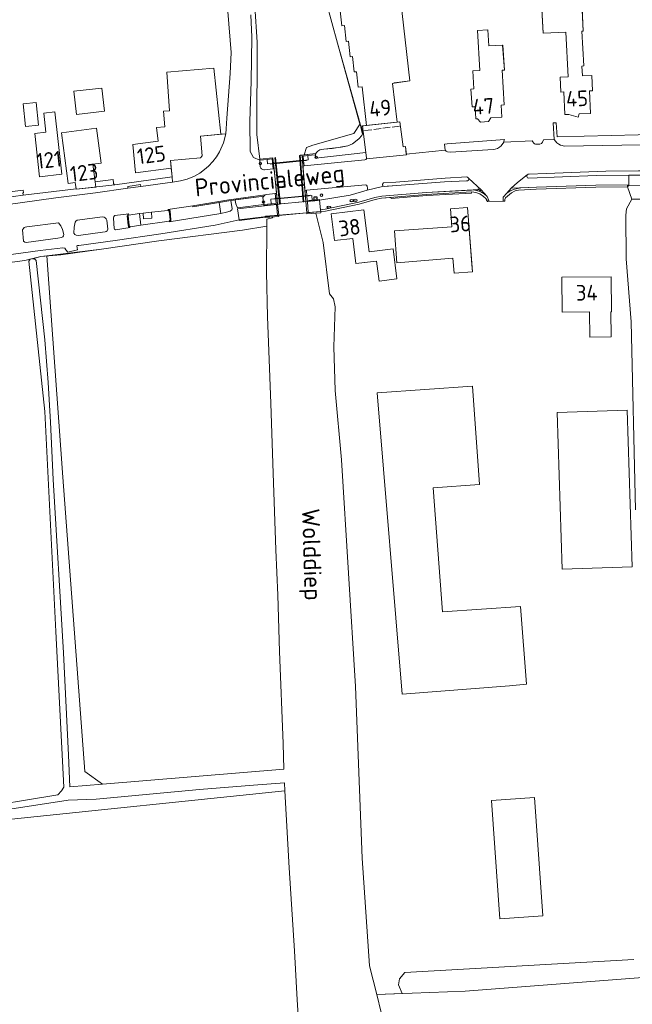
# Model space of a CAD drawing. Header units: metres. Extents: x 209813 to 223847, y 571801 to 587119.
# Tile 508 of 656: x 217023 to 217179, y 581809 to 582060. Entities that reach past the tile are written whole.
import ezdxf
from ezdxf.enums import TextEntityAlignment as Align

# ---------------------------------------------------------------- set-up
doc = ezdxf.new("R2010")
doc.units = ezdxf.units.M
for name, color, linetype, lineweight in [('B-RO-BV-GELEIDECONSTRUCTIE-G', 8, 'Continuous', 0), ('B-RO-BV-LEUNING-G', 8, 'BV-LEUNING', 0), ('B-RO-GK-BESCHOEIING-G', 8, 'GK-BESCHOEIING', 0), ('B-RO-GR-BEPLANTING_CULTUUR_VASTE PLANTENVAK-GV', 8, 'Continuous', 0), ('B-RO-GR-GRAS-GV', 8, 'Continuous', 0), ('B-RO-GW-TALUD_KRUIN-G', 8, 'Continuous', 0), ('B-RO-IE-MEUBILAIR_WATERWEGMEUBILAIR-G', 8, 'Continuous', 0), ('B-RO-KL-WATER_BRANDLEIDING_PUT-S', 8, 'Continuous', 0), ('B-RO-KL-WATER_PUT-S', 8, 'Continuous', 0), ('B-RO-KW-KUNSTWERK_DEK-GV', 8, 'Continuous', 0), ('B-RO-KW-KUNSTWERK_LANDHOOFD-GV', 8, 'Continuous', 0), ('B-RO-OG-BEBOUWING-GV', 8, 'Continuous', 0), ('B-RO-OG-BEBOUWING-T18', 8, 'Continuous', 0), ('B-RO-OG-TERREIN_ERF-GV', 8, 'Continuous', 0), ('B-RO-OG-TOPOGRAFIE-T18', 8, 'Continuous', 0), ('B-RO-OG-WEG-GV', 8, 'Continuous', 0), ('B-RO-VH-VERHARDING_BETONSTRAATSTEEN-GV', 8, 'Continuous', 0), ('B-RO-VH-VERHARDING_GRASBETONSTEEN-GV', 8, 'Continuous', 0), ('B-RO-VH-VERHARDING_STRAATBAKSTEEN-GV', 8, 'Continuous', 0), ('B-RO-VH-VERHARDING_TEGEL-GV', 8, 'Continuous', 0), ('B-RO-VW-VRI-S', 8, 'Continuous', 0)]:
    doc.layers.add(name, color=color, linetype=linetype, lineweight=lineweight)
doc.styles.add('NLCS-ISO', font='txt')
doc.styles.add('NLCS-ISO-M200-T18', font='txt', dxfattribs={"height": 0.36})
doc.linetypes.add('BV-LEUNING', pattern='A,1,[69,NLCS.shx,S=0.2,R=0,X=0,Y=0],1', length=2)
doc.linetypes.add('GK-BESCHOEIING', pattern='A,30,-5,[1,NLCS.shx,S=1,R=0,X=0,Y=0],-5', length=40)

# ---------------------------------------------------------------- blocks, each defined once
blk = doc.blocks.new('SKL-VRI_TERREINKAST-SO')
at = {"lineweight": 18}
for points in [[(-2, 2), (2, 2), (2, 1.68), (-2, 1.68)], [(-2, 1.52), (2, 1.52), (2, -2), (-2, -2)]]:
    blk.add_lwpolyline(points, close=True, dxfattribs=at)
at = {"lineweight": 18, "style": 'NLCS-ISO'}
blk.add_text('vri', height=1.8, dxfattribs=at).set_placement((0, 0), align=Align.MIDDLE_CENTER)
blk = doc.blocks.new('SKL-VRI_PAAL-SO')
at = {"lineweight": 18}
blk.add_circle((0, 0), 1.59, dxfattribs=at)
at = {"lineweight": 18, "style": 'NLCS-ISO'}
blk.add_text('vri', height=1.8, dxfattribs=at).set_placement((-0.1, 0.1), align=Align.MIDDLE_CENTER)
blk = doc.blocks.new('SKL-WATER_BRANDKRAAN_BRANDPUT-SO')
at = {"color": 0, "linetype": 'ByBlock', "lineweight": 18}
blk.add_ellipse((0, 0), major_axis=(2.5, 0), ratio=0.54, dxfattribs=at)
at = {"color": 0, "linetype": 'ByBlock', "lineweight": 18, "style": 'NLCS-ISO'}
blk.add_text('bk', height=1.5, dxfattribs=at).set_placement((0.2, 0), align=Align.MIDDLE_CENTER)
blk = doc.blocks.new('SKL-WATER_WATERLEIDINGPUT-SO')
at = {"color": 0, "linetype": 'ByBlock', "lineweight": 18}
blk.add_ellipse((0, 0), major_axis=(2.5, 0), ratio=0.54, dxfattribs=at)
at = {"color": 0, "linetype": 'ByBlock', "lineweight": 18, "style": 'NLCS-ISO'}
blk.add_text('wl', height=1.5, dxfattribs=at).set_placement((0, 0), align=Align.MIDDLE_CENTER)

msp = doc.modelspace()

# ---------------------------------------------------------------- linework, layer by layer
at = {"layer": 'B-RO-BV-GELEIDECONSTRUCTIE-G', "flags": 128}
for points in [[(217110.865, 582031.787), (217112.71, 582032.026)], [(217110.865, 582031.787), (217112.71, 582032.026)], [(217113.242, 582032.095), (217115.089, 582032.334)], [(217113.242, 582032.095), (217115.089, 582032.334)], [(217115.575, 582032.396), (217117.419, 582032.635)], [(217115.575, 582032.396), (217117.419, 582032.635)], [(217117.977, 582032.707), (217119.82, 582032.946)], [(217117.977, 582032.707), (217119.82, 582032.946)]]:
    msp.add_lwpolyline(points, dxfattribs=at)
at = {"layer": 'B-RO-BV-LEUNING-G', "flags": 128}
for points in [[(217095.033, 582024.082), (217087.612, 582023.319)], [(217096.039, 582024.185), (217095.033, 582024.082)], [(217087.612, 582023.319), (217086.732, 582023.229)], [(217088.512, 582014.419), (217087.708, 582014.337)], [(217095.757, 582015.163), (217088.512, 582014.419)], [(217095.776, 582013.66), (217088.683, 582013.039)], [(217097.015, 582015.293), (217095.757, 582015.163)], [(217097.547, 582013.799), (217099.467, 582013.998)], [(217087.063, 582012.857), (217085.168, 582012.693)], [(217085.458, 582009.84), (217088.944, 582010.146)], [(217088.944, 582010.146), (217096.113, 582010.775)], [(217096.113, 582010.775), (217099.674, 582011.088)]]:
    msp.add_lwpolyline(points, dxfattribs=at)
at = {"layer": 'B-RO-GK-BESCHOEIING-G', "flags": 128}
for points in [[(217109.604, 582033.776), (217103.949, 582054.142), (217099.582, 582070.024), (217097.72, 582083.563), (217093.626, 582116.154)], [(217109.693, 582033.455), (217109.604, 582033.776)]]:
    msp.add_lwpolyline(points, dxfattribs=at)
at = {"layer": 'B-RO-GR-BEPLANTING_CULTUUR_VASTE PLANTENVAK-GV', "flags": 128}
msp.add_lwpolyline([(217054.281, 582010.715), (217054.416, 582009.221), (217056.524, 582009.423), (217056.387, 582010.95)], close=True, dxfattribs=at)
at = {"layer": 'B-RO-GR-GRAS-GV', "flags": 128}
for points in [[(217043.917, 581864.892), (217090.283, 581868.72), (217090.097, 581875.247), (217089.142, 581898.748), (217088.688, 581913.128), (217088.197, 581924.739), (217087.491, 581944.329), (217086.913, 581962.112), (217086.379, 581975.577), (217086.068, 581984.257), (217085.842, 581995.626), (217085.909, 582007.371), (217079.663, 582006.396), (217058.311, 582003.644), (217043.653, 582001.528), (217029.66, 581999.805)], [(216981.488, 581922.861), (216981.857, 581917.612), (216982.864, 581917.64), (216983.375, 581916.926), (216985.577, 581891.089), (216991.001, 581857.569), (216993.301, 581856.011), (217009.609, 581858.372), (217032.467, 581862.151), (217033.448, 581863.131), (217033.991, 581864.097), (217031.99, 581903.833), (217029.114, 581960.059), (217025.086, 581998.446), (217025.418, 581998.935), (217024.018, 581998.579), (217010.336, 581996.807), (216991.484, 581993.647), (216981.004, 581991.899), (216976.342, 581990.449)], [(217097.822, 581744.556), (217097.455, 581749.678), (217095.461, 581780.144), (217094.815, 581791.018), (217093.665, 581809.796), (217092.949, 581822.246), (217091.605, 581843.462), (217090.473, 581863.143)], [(217189.807, 581816.05), (217136.562, 581811.996), (217113.998, 581811.095), (217115.144, 581806.508), (217115.134, 581799.83), (217115.992, 581788.162), (217116.7, 581769.692), (217120.534, 581718.108), (217123.458, 581673.577), (217124.711, 581657.528), (217126.426, 581628.918)]]:
    msp.add_lwpolyline(points, dxfattribs=at)
for points in [[(217035.571, 581864.203), (217043.917, 581864.892), (217039.336, 581868.129), (217033.78, 581943.271), (217029.66, 581999.805), (217028.13, 581999.625), (217025.98, 581999.078), (217026.531, 581999.078), (217026.897, 581998.624), (217029.114, 581978.334), (217029.989, 581967.425), (217030.586, 581957.337), (217031.267, 581942.677), (217033.952, 581898.418), (217035.24, 581872.296)], [(217090.473, 581863.143), (217090.384, 581865.173), (217082.524, 581864.634), (217068.709, 581863.463), (217042.246, 581861.053), (217035.086, 581860.734), (216993.514, 581854.41), (216991.039, 581853.788), (216990.796, 581853.232), (216991.037, 581851.438), (217018.19, 581855.684)]]:
    msp.add_lwpolyline(points, close=True, dxfattribs=at)
at = {"layer": 'B-RO-GW-TALUD_KRUIN-G', "flags": 128}
msp.add_lwpolyline([(217098.368, 582025.735), (217098.619, 582026.169), (217098.955, 582026.553), (217099.46, 582026.896), (217100.433, 582027.083), (217104.923, 582027.548), (217106.643, 582027.875), (217107.84, 582028.42), (217109.426, 582029.662), (217110.225, 582030.514), (217110.443, 582031.121)], dxfattribs=at)
at = {"layer": 'B-RO-IE-MEUBILAIR_WATERWEGMEUBILAIR-G', "flags": 128}
for points in [[(217087.958, 582024.862), (217088.157, 582024.882), (217089.355, 582013.037)], [(217087.958, 582024.862), (217088.157, 582024.882), (217089.355, 582013.037)], [(217094.419, 582025.473), (217094.219, 582025.457), (217095.183, 582013.58), (217095.382, 582013.599)], [(217094.419, 582025.473), (217094.219, 582025.457), (217095.183, 582013.58), (217095.382, 582013.599)]]:
    msp.add_lwpolyline(points, dxfattribs=at)
at = {"layer": 'B-RO-KW-KUNSTWERK_DEK-GV', "flags": 128}
for points in [[(217095.023, 582024.215), (217087.597, 582023.466), (217088.517, 582014.371), (217095.766, 582015.05)], [(217088.938, 582010.2), (217096.109, 582010.817), (217095.88, 582013.645), (217088.658, 582012.972)]]:
    msp.add_lwpolyline(points, close=True, dxfattribs=at)
at = {"layer": 'B-RO-KW-KUNSTWERK_LANDHOOFD-GV', "flags": 128}
for points in [[(217087.259, 582024.547), (217087.491, 582021.996), (217087.743, 582022.02), (217087.461, 582024.812), (217084.073, 582024.471), (217084.079, 582024.25), (217085.986, 582024.428)], [(217087.259, 582024.547), (217085.986, 582024.428), (217086.079, 582023.295), (217087.359, 582023.418)], [(217087.743, 582022.02), (217088.658, 582012.972), (217089.156, 582013.018), (217087.958, 582024.862)], [(217094.916, 582025.528), (217094.419, 582025.473), (217095.382, 582013.599), (217095.88, 582013.645)], [(217096.376, 582025.404), (217098.382, 582025.621), (217098.347, 582025.906), (217094.916, 582025.528), (217095.143, 582022.731), (217095.44, 582022.759), (217095.31, 582024.191)], [(217095.646, 582016.532), (217095.143, 582022.731)], [(217096.136, 582015.085), (217096.001, 582016.57), (217095.646, 582016.532), (217095.88, 582013.645), (217099.405, 582013.999), (217099.375, 582014.225), (217097.469, 582014.063)], [(217088.202, 582014.342), (217086.947, 582014.24), (217087.031, 582013.09), (217088.308, 582013.2)], [(217088.376, 582015.758), (217088.074, 582015.726), (217088.308, 582013.2)], [(217087.031, 582013.09), (217085.133, 582012.927), (217085.161, 582012.665), (217088.658, 582012.972)]]:
    msp.add_lwpolyline(points, dxfattribs=at)
for points in [[(217095.31, 582024.191), (217096.465, 582024.303), (217096.376, 582025.404), (217095.212, 582025.278)], [(217097.469, 582014.063), (217097.368, 582015.217), (217096.136, 582015.085), (217096.238, 582013.958)], [(217085.541, 582009.908), (217085.54, 582009.597), (217088.97, 582009.887), (217088.938, 582010.2)], [(217096.109, 582010.817), (217096.136, 582010.494), (217099.701, 582010.797), (217099.671, 582011.123)]]:
    msp.add_lwpolyline(points, close=True, dxfattribs=at)
at = {"layer": 'B-RO-OG-BEBOUWING-GV', "flags": 128}
msp.add_lwpolyline([(217104.608, 582062.412), (217105.038, 582058.547), (217105.732, 582058.624), (217106.184, 582054.567), (217106.744, 582054.63), (217107.188, 582050.635), (217107.777, 582050.701), (217108.214, 582046.771), (217108.848, 582046.841), (217109.287, 582042.881), (217110.262, 582042.961), (217111.418, 582033.131), (217119.175, 582033.961), (217118.061, 582043.831), (217118.411, 582044.028), (217122.469, 582044.478), (217119.266, 582072.269)], dxfattribs=at)
for points in [[(217166.393, 582064.994), (217166.245, 582067.914), (217155.979, 582067.395), (217156.522, 582056.656), (217162.352, 582056.951), (217162.927, 582045.561), (217160.888, 582045.458), (217161.025, 582041.648), (217161.86, 582041.687), (217162.071, 582035.869), (217163.138, 582035.928), (217165.449, 582035.235), (217165.742, 582036.063), (217168.623, 582036.126), (217168.409, 582041.94), (217169.165, 582041.917), (217168.964, 582045.896), (217166.587, 582045.776), (217166.46, 582048.273), (217166.898, 582048.295), (217166.45, 582057.158), (217166.788, 582057.175)], [(217146.137, 582053.616), (217142.632, 582053.406), (217142.388, 582057.521), (217139.764, 582057.365), (217140.372, 582047.139), (217138.578, 582047.033), (217138.849, 582042.46), (217138.064, 582042.35), (217138.356, 582037.827), (217139.133, 582037.846), (217139.321, 582034.782), (217139.764, 582034.808), (217140.479, 582033.951), (217142.531, 582034.086), (217143.126, 582035.026), (217145.935, 582035.195), (217145.772, 582038.275), (217146.559, 582038.343), (217146.031, 582047.228), (217146.638, 582047.264)], [(217074.14, 582030.89), (217072.39, 582047.74), (217060.313, 582046.705), (217061.012, 582036.865), (217059.464, 582036.758), (217059.805, 582032.754), (217057.74, 582032.578), (217058.1, 582029.105), (217051.627, 582028.23), (217052.3, 582021.031), (217061.47, 582022.21), (217061.29, 582024.14), (217068.956, 582024.826), (217069.401, 582025.368), (217068.91, 582030.38)], [(217036.6, 582041.821), (217037.277, 582035.92), (217044.411, 582036.738), (217043.734, 582042.639)], [(217026.924, 582038.932), (217023.606, 582038.598), (217024.189, 582032.808), (217027.507, 582033.142)], [(217028.901, 582036.234), (217029.414, 582031.366), (217026.582, 582031.049), (217027.816, 582020.011), (217033.498, 582020.647), (217031.697, 582036.546)], [(217041.984, 582018.736), (217041.403, 582023.211), (217043.525, 582023.486), (217042.367, 582032.406), (217033.448, 582031.248), (217035.126, 582018.313), (217036.922, 582018.546), (217037.15, 582016.79), (217042.16, 582017.38)], [(217112.407, 581998.256), (217113.963, 581998.456), (217114.624, 581993.307), (217119.166, 581993.891), (217118.176, 582001.601), (217112.078, 582000.818), (217110.699, 582011.557), (217102.389, 582010.489), (217103.225, 582003.719), (217107.879, 582004.273), (217108.648, 581997.809)], [(217132.865, 582011.783), (217133.171, 582007.198), (217118.523, 582006.221), (217119.157, 581998.014), (217133.462, 581999.176), (217133.772, 581995.358), (217138.491, 581995.74), (217137.197, 582012.118)], [(217161.347, 581994.322), (217161.436, 581985.409), (217168.406, 581985.48), (217168.47, 581979.044), (217173.921, 581979.098), (217173.857, 581985.503), (217174.027, 581985.505), (217173.938, 581994.447)], [(217120.536, 581887.83), (217147.929, 581889.997), (217152.242, 581890.358), (217150.725, 581910.227), (217130.775, 581908.847), (217128.388, 581940.543), (217140.225, 581941.428), (217138.433, 581966.473), (217114.097, 581964.778)], [(217160.103, 581959.781), (217161.393, 581919.776), (217179.306, 581920.341), (217178.016, 581960.347)]]:
    msp.add_lwpolyline(points, close=True, dxfattribs=at)
at = {"layer": 'B-RO-OG-TERREIN_ERF-GV', "flags": 128}
for points in [[(217119.266, 582072.269), (217122.469, 582044.478), (217118.42, 582043.882), (217118.061, 582043.831), (217119.175, 582033.961), (217119.894, 582034.038), (217120.71, 582027.653), (217121.338, 582027.724), (217121.558, 582025.739), (217131.453, 582026.833), (217131.286, 582028.331), (217132.04, 582028.415), (217146.615, 582029.544), (217146.49, 582029.051), (217146.456, 582028.819), (217153.693, 582029.157), (217153.883, 582028.891), (217154.158, 582028.598), (217154.355, 582028.442), (217154.61, 582028.348), (217154.936, 582028.329), (217155.718, 582028.36), (217156.075, 582028.482), (217156.329, 582028.811), (217156.608, 582029.471), (217159.34, 582029.51), (217159.103, 582033.746), (217159.893, 582033.776), (217160.117, 582030.19), (217180.851, 582030.69)], [(217099.582, 582070.024), (217103.949, 582054.142), (217109.724, 582033.504), (217110.27, 582031.095), (217110.443, 582031.121), (217110.05, 582032.965), (217111.418, 582033.131), (217110.262, 582042.961), (217109.287, 582042.881), (217108.848, 582046.841), (217108.214, 582046.771), (217107.777, 582050.701), (217107.188, 582050.635), (217106.744, 582054.63), (217106.184, 582054.567), (217105.732, 582058.624), (217105.038, 582058.547), (217104.608, 582062.412)], [(217018.722, 582015.954), (217023.639, 582016.577), (217023.706, 582015.926), (217023.551, 582015.895), (217023.628, 582015.26), (217037.13, 582016.944), (217036.922, 582018.546), (217035.126, 582018.313), (217033.448, 582031.248), (217042.367, 582032.406), (217043.525, 582023.486), (217041.403, 582023.211), (217041.984, 582018.736), (217046.606, 582019.296), (217046.74, 582018.24), (217046.839, 582018.063), (217047.009, 582017.964), (217052.572, 582018.71), (217061.678, 582019.977), (217061.47, 582022.21), (217052.3, 582021.031), (217051.627, 582028.23), (217058.1, 582029.105), (217057.74, 582032.578), (217059.805, 582032.754), (217059.464, 582036.758), (217061.012, 582036.865), (217060.313, 582046.705), (217072.39, 582047.74), (217074.14, 582030.89), (217075.379, 582030.993), (217075.537, 582032.261), (217075.662, 582034.973), (217076.49, 582046.377), (217076.801, 582051.74), (217075.947, 582062.253)], [(217180.135, 581934.888), (217179.072, 581982.956), (217177.775, 581999.025), (217177.698, 582010.164), (217177.871, 582011.827), (217179.17, 582014.306), (217178.097, 582017.404), (217170.017, 582017.378), (217154.747, 582016.801), (217150.232, 582016.605), (217149.357, 582016.403), (217148.445, 582015.92), (217146.907, 582014.588), (217146.707, 582014.192), (217146.703, 582013.787), (217142.268, 582013.692), (217142.158, 582014.079), (217141.87, 582014.478), (217141.318, 582014.962), (217140.322, 582015.604), (217139.313, 582016.01), (217138.289, 582016.113), (217138.177, 582015.84), (217126.781, 582015.227), (217117.669, 582014.457), (217117.579, 582014.702), (217115.253, 582014.521), (217113.634, 582014.186), (217109.54, 582013.024), (217100.909, 582011.226), (217099.674, 582011.093), (217099.701, 582010.797), (217098.403, 582010.687), (217100.286, 582003.209), (217101.911, 581990.118), (217102.916, 581988.835), (217103.332, 581986.814), (217102.991, 581976.58), (217103.404, 581965.415), (217104.986, 581947.737), (217108.551, 581889.803), (217110.285, 581845.962), (217112.163, 581818.439), (217113.998, 581811.095), (217120.472, 581811.353), (217119.547, 581813.609), (217119.844, 581815.17), (217121.205, 581816.715), (217179.752, 581820.107)]]:
    msp.add_lwpolyline(points, dxfattribs=at)
for points in [[(217156.127, 582064.475), (217155.979, 582067.395), (217166.245, 582067.914), (217166.788, 582057.175), (217166.45, 582057.158), (217166.898, 582048.295), (217166.46, 582048.273), (217166.587, 582045.776), (217168.964, 582045.896), (217169.165, 582041.917), (217168.409, 582041.94), (217168.623, 582036.126), (217165.742, 582036.063), (217165.449, 582035.235), (217163.138, 582035.928), (217162.071, 582035.869), (217161.86, 582041.687), (217161.025, 582041.648), (217160.888, 582045.458), (217162.927, 582045.561), (217162.352, 582056.951), (217156.522, 582056.656)], [(217145.935, 582035.195), (217143.126, 582035.026), (217142.531, 582034.086), (217140.479, 582033.951), (217139.764, 582034.808), (217139.321, 582034.782), (217139.133, 582037.846), (217138.356, 582037.827), (217138.064, 582042.35), (217138.849, 582042.46), (217138.578, 582047.033), (217140.372, 582047.139), (217139.764, 582057.365), (217142.388, 582057.521), (217142.632, 582053.406), (217146.26, 582053.623), (217146.638, 582047.264), (217146.031, 582047.228), (217146.559, 582038.343), (217145.772, 582038.275)], [(217023.606, 582038.598), (217026.924, 582038.932), (217027.507, 582033.142), (217024.189, 582032.808)], [(217033.498, 582020.647), (217027.816, 582020.011), (217026.582, 582031.049), (217029.414, 582031.366), (217028.901, 582036.234), (217031.697, 582036.546)], [(217110.699, 582011.557), (217112.078, 582000.818), (217118.176, 582001.601), (217119.166, 581993.891), (217114.624, 581993.307), (217113.963, 581998.456), (217108.648, 581997.809), (217107.879, 582004.273), (217103.225, 582003.719), (217102.389, 582010.489)], [(217138.346, 581997.571), (217138.491, 581995.74), (217133.772, 581995.358), (217133.462, 581999.176), (217119.157, 581998.014), (217118.523, 582006.221), (217133.171, 582007.198), (217132.865, 582011.783), (217137.197, 582012.118)], [(217173.938, 581994.447), (217174.027, 581985.505), (217173.857, 581985.503), (217173.921, 581979.098), (217168.47, 581979.044), (217168.406, 581985.48), (217161.436, 581985.409), (217161.347, 581994.322)], [(217138.433, 581966.473), (217140.225, 581941.428), (217128.388, 581940.543), (217130.775, 581908.847), (217150.725, 581910.227), (217152.242, 581890.358), (217147.929, 581889.997), (217120.536, 581887.83), (217114.097, 581964.778)], [(217178.016, 581960.347), (217179.306, 581920.341), (217161.393, 581919.776), (217160.103, 581959.781)], [(217154.289, 581861.431), (217156.425, 581831.225), (217145.457, 581830.449), (217143.321, 581860.655)]]:
    msp.add_lwpolyline(points, close=True, dxfattribs=at)
at = {"layer": 'B-RO-OG-WEG-GV', "flags": 128}
for points in [[(217081.812, 582061.396), (217082.092, 582055.682), (217081.938, 582044.361), (217081.553, 582034.232), (217081.657, 582026.473), (217082.468, 582024.886), (217084.079, 582024.254), (217084.073, 582024.471), (217083.323, 582030.835), (217083.402, 582054.379), (217082.835, 582063.602)], [(217107.84, 582028.42), (217109.426, 582029.662), (217110.225, 582030.514), (217110.443, 582031.121), (217110.27, 582031.095), (217109.724, 582033.504), (217108.17, 582031.007), (217097.7, 582028.093), (217096.011, 582027.461), (217095.457, 582025.588), (217098.347, 582025.906), (217098.368, 582025.735)], [(217107.84, 582028.42), (217106.643, 582027.875), (217102.617, 582027.243), (217100.433, 582027.083), (217099.46, 582026.896), (217098.955, 582026.553), (217098.619, 582026.169), (217098.382, 582025.621), (217098.394, 582024.768), (217111.218, 582026.158), (217110.34, 582033), (217110.05, 582032.965), (217110.443, 582031.121)], [(217191.45, 582017.813), (217178.465, 582017.669), (217178.464, 582017.84), (217178.106, 582017.839), (217178.097, 582017.404), (217179.17, 582014.306), (217196.765, 582014.268)], [(217010.336, 581996.807), (217024.018, 581998.579), (217028.13, 581999.625), (217033.255, 582000.099), (217043.653, 582001.528), (217058.311, 582003.644), (217079.663, 582006.396), (217085.909, 582007.371), (217085.919, 582009.177), (217087.33, 582009.497), (217087.307, 582009.746), (217085.54, 582009.686), (217078.847, 582008.813), (217078.821, 582009.032), (217072.728, 582007.632), (217058.786, 582005.39), (217047.157, 582003.724), (217037.852, 582002.455), (217037.508, 582002.425), (217037.317, 582002.317), (217037.486, 582001.354), (217035.027, 582000.734), (217034.53, 582001.318), (217034.245, 582001.804), (217033.72, 582001.88), (217027.937, 582001.168), (217009.913, 581998.717)]]:
    msp.add_lwpolyline(points, dxfattribs=at)
for points in [[(217159.103, 582033.746), (217159.34, 582029.51), (217159.674, 582029.084), (217160.074, 582028.694), (217160.523, 582028.363), (217160.996, 582028.094), (217161.419, 582027.954), (217161.935, 582027.841), (217186.413, 582028.281), (217194.176, 582028.353), (217205.739, 582028.492), (217205.728, 582029.21), (217205.025, 582030.713), (217204.429, 582030.905), (217204.281, 582031.277), (217194.564, 582030.969), (217180.851, 582030.69), (217160.117, 582030.19), (217159.893, 582033.776)], [(217143.718, 582026.923), (217144.282, 582027.065), (217144.848, 582027.26), (217145.394, 582027.55), (217145.769, 582027.898), (217146.456, 582028.819), (217146.49, 582029.051), (217146.615, 582029.544), (217132.04, 582028.415), (217131.286, 582028.331), (217131.453, 582026.833), (217131.721, 582026.522), (217132.091, 582026.326), (217132.888, 582026.305)], [(217152.453, 582020.474), (217152.386, 582020.049), (217152.569, 582019.748), (217152.879, 582019.668), (217170.128, 582020.313), (217178.454, 582020.442), (217191.234, 582020.418), (217199.444, 582019.98), (217199.69, 582020.449), (217199.7, 582020.874), (217199.371, 582021.17), (217193.661, 582021.495), (217180.88, 582021.519), (217172.555, 582021.39), (217157.337, 582020.827), (217152.942, 582020.697), (217152.678, 582020.665)], [(217137.515, 582019.566), (217137.25, 582019.794), (217137.006, 582019.941), (217131.518, 582019.622), (217118.889, 582018.648), (217115.694, 582018.424), (217115.43, 582018.084), (217115.451, 582017.848), (217115.529, 582017.705), (217115.676, 582017.585), (217115.912, 582017.525), (217119.112, 582017.803), (217131.338, 582018.743), (217136.949, 582018.929), (217137.227, 582018.965), (217137.422, 582019.131), (217137.552, 582019.287)], [(217077.771, 582014.077), (217077.786, 582013.894), (217077.947, 582013.113), (217078.372, 582012.057), (217085.138, 582012.884), (217084.888, 582014.69), (217085.105, 582015.061)], [(217060.606, 582011.641), (217060.868, 582011.62), (217061.105, 582011.457), (217061.17, 582011.21), (217061.401, 582008.996), (217061.353, 582008.709), (217061.199, 582008.539), (217060.966, 582008.446), (217074.153, 582010.634), (217073.686, 582013.407), (217067.024, 582012.281), (217066.977, 582012.565)], [(217043.915, 582005.876), (217044.537, 582005.966), (217044.873, 582006.052), (217045.094, 582006.196), (217045.289, 582006.61), (217044.986, 582008.929), (217044.802, 582009.257), (217044.576, 582009.536), (217044.34, 582009.716), (217043.866, 582009.772), (217037.424, 582008.916), (217037.088, 582008.659), (217036.882, 582008.38), (217036.624, 582007.158), (217036.608, 582005.563), (217036.785, 582005.282), (217037.172, 582005.047), (217037.788, 582005.023)], [(217050.95, 582007.025), (217050.714, 582007.125), (217050.531, 582007.318), (217050.471, 582007.594), (217050.227, 582010.025), (217050.304, 582010.231), (217050.411, 582010.384), (217050.59, 582010.525), (217047.025, 582010.098), (217046.786, 582009.839), (217046.722, 582009.434), (217046.885, 582006.818), (217046.964, 582006.621), (217047.199, 582006.407)], [(217024.098, 582007.154), (217023.903, 582007.007), (217023.695, 582006.787), (217023.476, 582006.483), (217023.719, 582003.524), (217024.057, 582003.326), (217024.404, 582003.23), (217032.503, 582004.335), (217033.38, 582004.499), (217033.751, 582004.685), (217033.945, 582004.924), (217033.98, 582005.213), (217033.698, 582006.497), (217033.205, 582007.5), (217032.633, 582008.245), (217024.542, 582007.241)]]:
    msp.add_lwpolyline(points, close=True, dxfattribs=at)
at = {"layer": 'B-RO-VH-VERHARDING_BETONSTRAATSTEEN-GV', "flags": 128}
for points in [[(217061.829, 582018.615), (217063.846, 582018.941), (217065.559, 582019.377), (217067.401, 582020.135), (217068.77, 582020.944), (217069.978, 582021.818), (217071.006, 582022.694), (217072.091, 582023.882), (217073.011, 582025.097), (217073.76, 582026.325), (217074.79, 582028.63), (217075.379, 582030.993), (217068.91, 582030.38), (217069.401, 582025.368), (217068.956, 582024.826), (217061.29, 582024.14), (217061.678, 582019.977)], [(216997.602, 582011.859), (216997.891, 582009.797), (217011.305, 582011.752), (217019.213, 582012.81), (217032.008, 582014.577), (217042.122, 582015.91), (217050.406, 582017.095), (217050.364, 582017.533), (217053.646, 582017.983), (217053.701, 582017.533), (217061.829, 582018.615), (217061.678, 582019.977), (217052.572, 582018.71), (217047.009, 582017.964), (217037.15, 582016.79), (217037.13, 582016.944), (217023.628, 582015.26), (217011.201, 582013.632), (217004.509, 582012.594)], [(217047.009, 582017.964), (217046.839, 582018.063), (217046.711, 582018.389), (217046.606, 582019.296), (217041.984, 582018.736), (217042.16, 582017.38)], [(217023.628, 582015.26), (217023.551, 582015.895), (217023.706, 582015.926), (217023.639, 582016.577), (217018.722, 582015.954), (217018.888, 582014.689)], [(217138.647, 582016.629), (217126.67, 582015.967), (217115.305, 582015.042), (217113.512, 582014.671), (217109.416, 582013.509), (217100.816, 582011.717), (217099.628, 582011.591), (217099.674, 582011.093), (217100.909, 582011.226), (217109.54, 582013.024), (217113.634, 582014.186), (217115.253, 582014.521), (217126.665, 582015.43), (217138.289, 582016.113), (217139.313, 582016.01), (217140.322, 582015.604), (217141.318, 582014.962), (217141.87, 582014.478), (217142.056, 582014.032), (217142.268, 582013.692), (217142.666, 582013.956), (217142.207, 582014.978)], [(217147.231, 582015.849), (217146.278, 582014.758), (217146.323, 582013.787), (217146.703, 582013.787), (217146.707, 582014.192), (217146.907, 582014.588), (217148.445, 582015.92), (217149.357, 582016.403), (217150.232, 582016.605), (217154.747, 582016.801), (217170.017, 582017.378), (217178.097, 582017.404), (217178.106, 582017.839)], [(217178.097, 582017.404), (217178.464, 582017.938), (217169.985, 582017.883), (217154.817, 582017.308), (217150.869, 582017.174)]]:
    msp.add_lwpolyline(points, dxfattribs=at)
for points in [[(217138.647, 582016.629), (217139.495, 582016.501), (217140.6, 582016.136), (217141.414, 582015.61), (217142.207, 582014.978), (217140.67, 582016.639), (217140.47, 582016.42), (217139.955, 582016.949), (217139.942, 582016.701)], [(217148.341, 582017.119), (217147.231, 582015.849), (217148.126, 582016.413), (217149.217, 582016.852), (217150.869, 582017.174)], [(217076.707, 582013.918), (217085.105, 582015.061), (217085.513, 582015.422), (217076.165, 582014.131), (217066.977, 582012.565), (217067.024, 582012.281)]]:
    msp.add_lwpolyline(points, close=True, dxfattribs=at)
at = {"layer": 'B-RO-VH-VERHARDING_GRASBETONSTEEN-GV', "flags": 128}
msp.add_lwpolyline([(217076.504, 582011.222), (217076.938, 582011.543), (217077.072, 582011.846), (217076.707, 582013.918), (217073.686, 582013.407), (217074.153, 582010.634), (217075.61, 582010.935)], close=True, dxfattribs=at)
at = {"layer": 'B-RO-VH-VERHARDING_STRAATBAKSTEEN-GV', "flags": 128}
msp.add_lwpolyline([(217110.34, 582033), (217111.367, 582024.78), (217111.352, 582024.601), (217121.566, 582025.603), (217121.338, 582027.724), (217120.71, 582027.653), (217119.894, 582034.038)], close=True, dxfattribs=at)
at = {"layer": 'B-RO-VH-VERHARDING_TEGEL-GV', "flags": 128}
for points in [[(217085.325, 582021.788), (217087.491, 582021.996), (217087.359, 582023.418), (217086.079, 582023.295), (217085.986, 582024.428), (217084.079, 582024.25), (217084.215, 582022.502), (217084.28, 582022.331), (217084.372, 582022.18), (217084.512, 582022.04), (217084.667, 582021.917), (217084.881, 582021.833), (217085.106, 582021.799)], [(217111.352, 582024.601), (217111.367, 582024.78), (217111.218, 582026.158), (217098.394, 582024.768), (217098.296, 582025.612), (217096.376, 582025.404), (217096.465, 582024.303), (217095.31, 582024.191), (217095.44, 582022.759), (217110.929, 582024.312), (217111.244, 582024.426)], [(217152.453, 582020.474), (217149.942, 582018.573), (217148.341, 582017.119), (217154.817, 582017.308), (217169.985, 582017.883), (217178.464, 582017.938), (217178.454, 582020.442), (217170.128, 582020.313), (217152.879, 582019.668), (217152.569, 582019.748), (217152.386, 582020.049)], [(217050.406, 582017.095), (217053.701, 582017.533), (217053.646, 582017.983), (217050.364, 582017.533)], [(217111.518, 582016.605), (217111.649, 582016.88), (217111.633, 582017.082), (217111.529, 582017.557), (217111.348, 582017.837), (217111.156, 582017.951), (217096.001, 582016.57), (217096.136, 582015.085), (217097.368, 582015.217), (217097.469, 582014.063), (217099.375, 582014.225), (217099.405, 582013.999), (217107.212, 582015.34)], [(217088.202, 582014.342), (217088.074, 582015.726), (217085.889, 582015.493), (217085.513, 582015.422), (217085.105, 582015.061), (217084.888, 582014.69), (217085.133, 582012.927), (217087.031, 582013.09), (217086.947, 582014.24)], [(217099.628, 582011.591), (217099.405, 582013.999), (217096.26, 582013.683), (217096.49, 582010.85), (217099.671, 582011.123)], [(217088.615, 582010.172), (217088.334, 582012.944), (217078.404, 582011.839), (217078.821, 582009.032)], [(217053.386, 582010.615), (217050.573, 582010.231), (217050.451, 582009.996), (217050.689, 582007.629), (217050.733, 582007.425), (217050.98, 582007.251), (217053.656, 582007.631)]]:
    msp.add_lwpolyline(points, close=True, dxfattribs=at)
for points in [[(217099.628, 582011.591), (217100.816, 582011.717), (217109.416, 582013.509), (217113.512, 582014.671), (217115.305, 582015.042), (217126.67, 582015.967), (217139.942, 582016.701), (217139.955, 582016.949), (217140.47, 582016.42), (217140.67, 582016.639), (217137.515, 582019.566), (217137.552, 582019.287), (217137.422, 582019.131), (217137.227, 582018.965), (217136.949, 582018.929), (217131.338, 582018.743), (217119.112, 582017.803), (217115.472, 582017.507), (217111.518, 582016.605)], [(217053.656, 582007.631), (217060.909, 582008.66), (217061.146, 582008.809), (217061.179, 582009.003), (217060.953, 582011.171), (217060.792, 582011.406), (217060.61, 582011.42), (217056.387, 582010.95), (217056.524, 582009.423), (217054.416, 582009.221), (217054.281, 582010.715), (217053.386, 582010.615)]]:
    msp.add_lwpolyline(points, dxfattribs=at)

# ---------------------------------------------------------------- block references
at = {"layer": 'B-RO-KL-WATER_BRANDLEIDING_PUT-S', "xscale": 0.2, "yscale": 0.2, "zscale": 0.2}
msp.add_blockref('SKL-WATER_BRANDKRAAN_BRANDPUT-SO', (217108.535, 582013.98), dxfattribs=at)
at = {"layer": 'B-RO-KL-WATER_PUT-S', "xscale": 0.2, "yscale": 0.2, "zscale": 0.2}
for p in [(217107.655, 582013.881), (217101.758, 582012.252)]:
    msp.add_blockref('SKL-WATER_WATERLEIDINGPUT-SO', p, dxfattribs=at)
at = {"layer": 'B-RO-VW-VRI-S', "xscale": 0.2, "yscale": 0.2, "zscale": 0.2}
for name, p in [('SKL-VRI_PAAL-SO', (217098.509, 582024.945)), ('SKL-VRI_PAAL-SO', (217084.253, 582023.384)), ('SKL-VRI_PAAL-SO', (217085.054, 582013.544)), ('SKL-VRI_TERREINKAST-SO', (217098.358, 582014.509)), ('SKL-VRI_TERREINKAST-SO', (217098.358, 582014.509)), ('SKL-VRI_PAAL-SO', (217099.858, 582015.291))]:
    msp.add_blockref(name, p, dxfattribs=at)

# ---------------------------------------------------------------- texts
at = {"layer": 'B-RO-OG-BEBOUWING-T18', "style": 'NLCS-ISO-M200-T18'}
for s, rotation, p in [('45', 2.2, (217165.19, 582039.994)), ('49', 6.1, (217114.871, 582037.523)), ('47', 3.8, (217141.242, 582038.01)), ('121', 6.4, (217030.212, 582024.304)), ('125', 7.3, (217056.375, 582025.588)), ('123', 6.7, (217039.187, 582021.058)), ('38', 7.3, (217107.054, 582007.056)), ('36', 4.4, (217135.339, 582007.962)), ('34', 0.6, (217167.682, 581990.385))]:
    msp.add_text(s, height=4, rotation=rotation, dxfattribs=at).set_placement(p, align=Align.MIDDLE)
at = {"layer": 'B-RO-OG-TOPOGRAFIE-T18', "style": 'NLCS-ISO-M200-T18'}
for s, rotation, p in [('Provincialeweg', 5.7, (217086.707, 582018.416)), ('Wolddiep', 271.8, (217096.803, 581923.496))]:
    msp.add_text(s, height=4.5, rotation=rotation, dxfattribs=at).set_placement(p, align=Align.MIDDLE)

doc.saveas('drawing.dxf')
